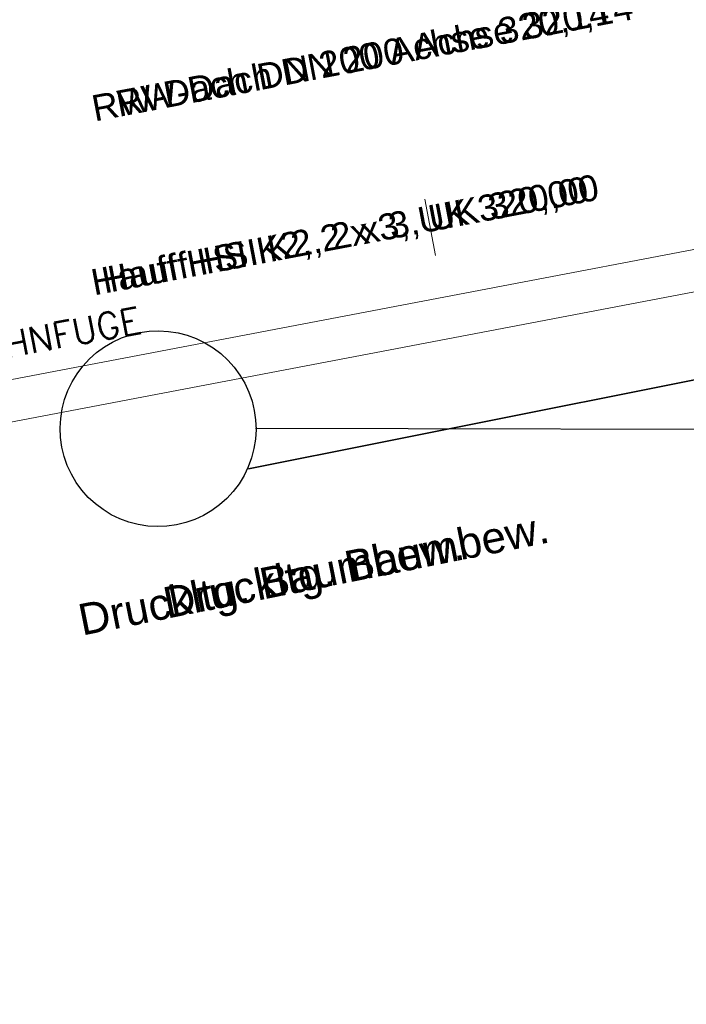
# Model space of a CAD drawing. Header units: metres. Extents: x -502 to 161, y -108 to 174.
# Tile 616 of 776: x -84.45 to -79.34, y 24.25 to 31.8. Entities that reach past the tile are written whole.
import ezdxf

# ---------------------------------------------------------------- set-up
doc = ezdxf.new("R2010")
doc.units = ezdxf.units.M
doc.header["$LTSCALE"] = 0.1
for name, color, linetype in [('BRI31-005.07-5f08-Koordinierung Lageplan 4. BA Radstation - Seeterrasse 2023-05-31', 7, 'Continuous'), ('BRI32-005.02-5f05-Koordinierung Schemaplan 4 BA ZOB Teilbereich', 7, 'Continuous'), ('BRI32-005.03-5f06-Koordinierung Schemaplan 4 BA ZOB Teilbereich 2 Ost - Bahnhofsallee 2023-01-21', 7, 'Continuous')]:
    doc.layers.add(name, color=color, linetype=linetype)
doc.styles.add('Arial', font='arial.ttf')
doc.styles.add('Txt', font='txt_____.ttf')

msp = doc.modelspace()

# ---------------------------------------------------------------- linework, layer by layer
at = {"layer": 'BRI31-005.07-5f08-Koordinierung Lageplan 4. BA Radstation - Seeterrasse 2023-05-31', "color": 12, "linetype": 'Continuous', "lineweight": 20, "true_color": 0xcc0000, "transparency": 33554687}
msp.add_line((-81.2623, 29.9916), (-81.3443, 30.4239), dxfattribs=at)
msp.add_line((-81.2623, 29.9916), (-81.3443, 30.4239), dxfattribs=at)
at = {"layer": 'BRI31-005.07-5f08-Koordinierung Lageplan 4. BA Radstation - Seeterrasse 2023-05-31', "color": 142, "linetype": 'Continuous', "lineweight": 30, "true_color": 0x0099cc, "transparency": 33554687, "flags": 128}
msp.add_lwpolyline([(-67.6785, 31.558), (-76.4991, 28.8732, -0.074582), (-77.9666, 28.6566), (-82.6406, 28.6674)], format="xyb", dxfattribs=at)
msp.add_lwpolyline([(-67.6785, 31.558), (-76.4991, 28.8732, -0.074582), (-77.9666, 28.6566), (-82.6406, 28.6674)], format="xyb", dxfattribs=at)
msp.add_lwpolyline([(-82.6498, 28.8051), (-82.6396, 28.7322), (-82.6366, 28.6587), (-82.6408, 28.5852), (-82.6522, 28.5125), (-82.6707, 28.4412), (-82.696, 28.3722), (-82.7281, 28.3059), (-82.7664, 28.2431), (-82.8108, 28.1843), (-82.8606, 28.1302), (-82.9156, 28.0812), (-82.9751, 28.0379), (-83.0385, 28.0006), (-83.1053, 27.9696), (-83.1748, 27.9454), (-83.2463, 27.9281), (-83.3192, 27.9179), (-83.3928, 27.9149), (-83.4663, 27.9192), (-83.539, 27.9306), (-83.6102, 27.949), (-83.6793, 27.9744), (-83.7456, 28.0064), (-83.8084, 28.0448), (-83.8671, 28.0891), (-83.9213, 28.139), (-83.9702, 28.194), (-84.0136, 28.2534), (-84.0509, 28.3169), (-84.0818, 28.3837), (-84.106, 28.4532), (-84.1233, 28.5247), (-84.1335, 28.5976), (-84.1365, 28.6711), (-84.1323, 28.7446), (-84.1209, 28.8173), (-84.1024, 28.8886), (-84.077, 28.9577), (-84.045, 29.0239), (-84.0067, 29.0868), (-83.9623, 29.1455), (-83.9125, 29.1996), (-83.8575, 29.2486), (-83.798, 29.292), (-83.7346, 29.3293), (-83.6678, 29.3602), (-83.5983, 29.3844), (-83.5267, 29.4017), (-83.4539, 29.4119), (-83.3803, 29.4149), (-83.3068, 29.4107), (-83.2341, 29.3993), (-83.1629, 29.3808), (-83.0938, 29.3554), (-83.0275, 29.3234), (-82.9647, 29.285), (-82.9059, 29.2407), (-82.8518, 29.1908), (-82.8029, 29.1359), (-82.7595, 29.0764), (-82.7222, 29.013), (-82.6913, 28.9462), (-82.6671, 28.8767), (-82.6498, 28.8051)], dxfattribs=at)
msp.add_lwpolyline([(-82.6498, 28.8051), (-82.6396, 28.7322), (-82.6366, 28.6587), (-82.6408, 28.5852), (-82.6522, 28.5125), (-82.6707, 28.4412), (-82.696, 28.3722), (-82.7281, 28.3059), (-82.7664, 28.2431), (-82.8108, 28.1843), (-82.8606, 28.1302), (-82.9156, 28.0812), (-82.9751, 28.0379), (-83.0385, 28.0006), (-83.1053, 27.9696), (-83.1748, 27.9454), (-83.2463, 27.9281), (-83.3192, 27.9179), (-83.3928, 27.9149), (-83.4663, 27.9192), (-83.539, 27.9306), (-83.6102, 27.949), (-83.6793, 27.9744), (-83.7456, 28.0064), (-83.8084, 28.0448), (-83.8671, 28.0891), (-83.9213, 28.139), (-83.9702, 28.194), (-84.0136, 28.2534), (-84.0509, 28.3169), (-84.0818, 28.3837), (-84.106, 28.4532), (-84.1233, 28.5247), (-84.1335, 28.5976), (-84.1365, 28.6711), (-84.1323, 28.7446), (-84.1209, 28.8173), (-84.1024, 28.8886), (-84.077, 28.9577), (-84.045, 29.0239), (-84.0067, 29.0868), (-83.9623, 29.1455), (-83.9125, 29.1996), (-83.8575, 29.2486), (-83.798, 29.292), (-83.7346, 29.3293), (-83.6678, 29.3602), (-83.5983, 29.3844), (-83.5267, 29.4017), (-83.4539, 29.4119), (-83.3803, 29.4149), (-83.3068, 29.4107), (-83.2341, 29.3993), (-83.1629, 29.3808), (-83.0938, 29.3554), (-83.0275, 29.3234), (-82.9647, 29.285), (-82.9059, 29.2407), (-82.8518, 29.1908), (-82.8029, 29.1359), (-82.7595, 29.0764), (-82.7222, 29.013), (-82.6913, 28.9462), (-82.6671, 28.8767), (-82.6498, 28.8051)], dxfattribs=at)
at = {"layer": 'BRI32-005.02-5f05-Koordinierung Schemaplan 4 BA ZOB Teilbereich', "color": 142, "linetype": 'Continuous', "lineweight": 35, "true_color": 0x0099cc, "transparency": 33554687, "flags": 128}
msp.add_lwpolyline([(-44.1668, 24.9579), (-60.3578, 22.0689, -0.410021), (-62.6824, 23.6441), (-63.9622, 30.0563), (-63.9622, 30.0563, 0.414214), (-66.3149, 31.6262), (-66.3149, 31.6262), (-82.6931, 28.3574)], format="xyb", dxfattribs=at)
at = {"layer": 'BRI32-005.03-5f06-Koordinierung Schemaplan 4 BA ZOB Teilbereich 2 Ost - Bahnhofsallee 2023-01-21', "color": 12, "linetype": 'Continuous', "lineweight": 20, "true_color": 0xcc0000, "transparency": 33554687}
msp.add_line((-81.2623, 29.9916), (-81.3443, 30.4239), dxfattribs=at)
at = {"layer": 'BRI32-005.03-5f06-Koordinierung Schemaplan 4 BA ZOB Teilbereich 2 Ost - Bahnhofsallee 2023-01-21', "color": 142, "linetype": 'Continuous', "lineweight": 30, "true_color": 0x0099cc, "transparency": 33554687, "flags": 128}
msp.add_lwpolyline([(-67.6785, 31.558), (-76.4991, 28.8732, -0.074582), (-77.9666, 28.6566), (-82.6406, 28.6674)], format="xyb", dxfattribs=at)
at = {"layer": 'BRI32-005.03-5f06-Koordinierung Schemaplan 4 BA ZOB Teilbereich 2 Ost - Bahnhofsallee 2023-01-21', "color": 7, "linetype": 'Continuous', "lineweight": 20, "transparency": 33554687, "flags": 128}
for points in [[(-115.5172, 25.4098), (-115.0975, 23.2094), (-78.2531, 30.2354)], [(-115.8315, 25.3498), (-115.3519, 22.8352), (-78.1932, 29.9211)]]:
    msp.add_lwpolyline(points, dxfattribs=at)
at = {"layer": 'BRI32-005.03-5f06-Koordinierung Schemaplan 4 BA ZOB Teilbereich 2 Ost - Bahnhofsallee 2023-01-21', "color": 142, "linetype": 'Continuous', "lineweight": 30, "true_color": 0x0099cc, "transparency": 33554687, "flags": 128}
msp.add_lwpolyline([(-82.6498, 28.8051), (-82.6396, 28.7322), (-82.6366, 28.6587), (-82.6408, 28.5852), (-82.6522, 28.5125), (-82.6707, 28.4412), (-82.696, 28.3722), (-82.7281, 28.3059), (-82.7664, 28.2431), (-82.8108, 28.1843), (-82.8606, 28.1302), (-82.9156, 28.0812), (-82.9751, 28.0379), (-83.0385, 28.0006), (-83.1053, 27.9696), (-83.1748, 27.9454), (-83.2463, 27.9281), (-83.3192, 27.9179), (-83.3928, 27.9149), (-83.4663, 27.9192), (-83.539, 27.9306), (-83.6102, 27.949), (-83.6793, 27.9744), (-83.7456, 28.0064), (-83.8084, 28.0448), (-83.8671, 28.0891), (-83.9213, 28.139), (-83.9702, 28.194), (-84.0136, 28.2534), (-84.0509, 28.3169), (-84.0818, 28.3837), (-84.106, 28.4532), (-84.1233, 28.5247), (-84.1335, 28.5976), (-84.1365, 28.6711), (-84.1323, 28.7446), (-84.1209, 28.8173), (-84.1024, 28.8886), (-84.077, 28.9577), (-84.045, 29.0239), (-84.0067, 29.0868), (-83.9623, 29.1455), (-83.9125, 29.1996), (-83.8575, 29.2486), (-83.798, 29.292), (-83.7346, 29.3293), (-83.6678, 29.3602), (-83.5983, 29.3844), (-83.5267, 29.4017), (-83.4539, 29.4119), (-83.3803, 29.4149), (-83.3068, 29.4107), (-83.2341, 29.3993), (-83.1629, 29.3808), (-83.0938, 29.3554), (-83.0275, 29.3234), (-82.9647, 29.285), (-82.9059, 29.2407), (-82.8518, 29.1908), (-82.8029, 29.1359), (-82.7595, 29.0764), (-82.7222, 29.013), (-82.6913, 28.9462), (-82.6671, 28.8767), (-82.6498, 28.8051)], dxfattribs=at)

# ---------------------------------------------------------------- texts
at = {"layer": 'BRI31-005.07-5f08-Koordinierung Lageplan 4. BA Radstation - Seeterrasse 2023-05-31', "color": 7, "transparency": 33554687, "char_height": 0.2, "attachment_point": 1, "rotation": 10.74861, "line_spacing_factor": 0.25, "style": 'Arial'}
for s, insert in [('RW-Dach DN 200 Achse 320,14', (-83.7239, 31.2505)), ('RW-Dach DN 200 Achse 320,14', (-83.7239, 31.2505)), ('Hauff HSI K2, 2 x 3, UK 320,00', (-83.8337, 29.8978)), ('Hauff HSI K2, 2 x 3, UK 320,00', (-83.8337, 29.8978))]:
    msp.add_mtext(s, dxfattribs=dict(at, insert=insert))
at = {"layer": 'BRI31-005.07-5f08-Koordinierung Lageplan 4. BA Radstation - Seeterrasse 2023-05-31', "color": 5, "true_color": 0x0000ff, "transparency": 33554687, "insert": (-83.3649, 27.4447), "char_height": 0.24, "attachment_point": 1, "rotation": 11.2869, "line_spacing_factor": 0.25, "style": 'Arial'}
msp.add_mtext('Druckltg. Baumbew.', dxfattribs=at)
msp.add_mtext('Druckltg. Baumbew.', dxfattribs=at)
at = {"layer": 'BRI32-005.03-5f06-Koordinierung Schemaplan 4 BA ZOB Teilbereich 2 Ost - Bahnhofsallee 2023-01-21', "color": 7, "transparency": 33554687, "char_height": 0.2, "attachment_point": 1, "rotation": 10.74861, "line_spacing_factor": 0.25, "style": 'Arial'}
for s, insert in [('RW-Dach DN 200 Achse 320,14', (-83.9092, 31.2153)), ('Hauff HSI K2, 2 x 3, UK 320,00', (-83.9145, 29.8824))]:
    msp.add_mtext(s, dxfattribs=dict(at, insert=insert))
at = {"layer": 'BRI32-005.03-5f06-Koordinierung Schemaplan 4 BA ZOB Teilbereich 2 Ost - Bahnhofsallee 2023-01-21', "color": 1, "true_color": 0xff0000, "transparency": 33554687, "insert": (-84.9211, 29.337), "char_height": 0.2, "attachment_point": 1, "rotation": 10.79631, "line_spacing_factor": 0.25, "style": 'Txt'}
msp.add_mtext('DEHNFUGE', dxfattribs=at)
at = {"layer": 'BRI32-005.03-5f06-Koordinierung Schemaplan 4 BA ZOB Teilbereich 2 Ost - Bahnhofsallee 2023-01-21', "color": 5, "true_color": 0x0000ff, "transparency": 33554687, "insert": (-84.0158, 27.3148), "char_height": 0.24, "attachment_point": 1, "rotation": 11.2869, "line_spacing_factor": 0.25, "style": 'Arial'}
msp.add_mtext('Druckltg. Baumbew.', dxfattribs=at)

doc.saveas('drawing.dxf')
